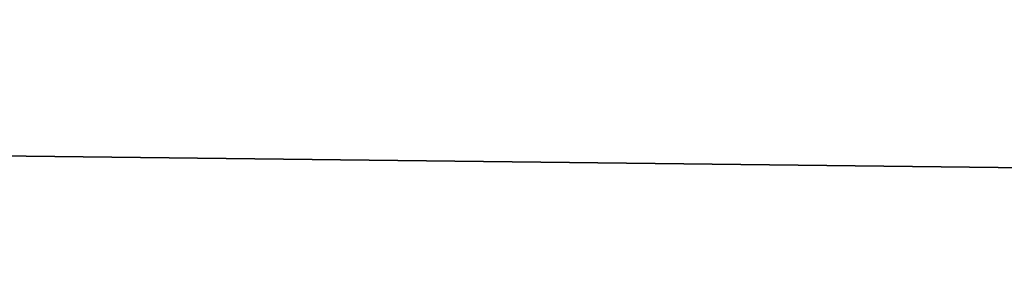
# Model space of a CAD drawing. Header units: millimetres. Extents: x -522 to 188, y -54 to 63.
# Tile 778 of 1056: x -2.54656 to -2.53651, y -36.79742 to -36.79483. Entities that reach past the tile are written whole.
import ezdxf

# ---------------------------------------------------------------- set-up
doc = ezdxf.new("R2010")
doc.units = ezdxf.units.MM
doc.header["$LTSCALE"] = 65.185185
for name, color, linetype in [('1', 7, 'CONTINUOUS'), ('2', 7, 'CONTINUOUS'), ('8', 7, 'CONTINUOUS'), ('9', 7, 'CONTINUOUS')]:
    doc.layers.add(name, color=color, linetype=linetype)

msp = doc.modelspace()

# ---------------------------------------------------------------- linework, layer by layer
at = {"layer": '1', "color": 7, "linetype": 'CONTINUOUS'}
for points in [[(-3.364709, -36.8, -12.557017), (-2.536174, 23, -12.750209), (-2.536229, -36.8, -12.750196), (-3.364709, -36.8, -12.557017)], [(-3.364648, 23, -12.557036), (-2.536174, 23, -12.750209), (-3.364709, -36.8, -12.557017), (-3.364648, 23, -12.557036)]]:
    msp.add_3dface(points, dxfattribs=at)
at = {"layer": '2', "color": 7, "linetype": 'CONTINUOUS'}
for points in [[(-2.536229, -36.8, 12.750196), (-3.364648, 23, 12.557036), (-3.364709, -36.8, 12.557017), (-2.536229, -36.8, 12.750196)], [(-2.536174, 23, 12.750209), (-3.364648, 23, 12.557036), (-2.536229, -36.8, 12.750196), (-2.536174, 23, 12.750209)]]:
    msp.add_3dface(points, dxfattribs=at)
at = {"layer": '8', "color": 3, "linetype": 'CONTINUOUS'}
for points in [[(-2.15, -36.792709, -10.80878), (-2.580785, -36.8, -10.590065), (-2.852325, -36.792709, -10.645021), (-2.15, -36.792709, -10.80878)], [(-2.217845, -36.8, -10.671975), (-2.580785, -36.8, -10.590065), (-2.15, -36.792709, -10.80878), (-2.217845, -36.8, -10.671975)]]:
    msp.add_3dface(points, dxfattribs=at)
at = {"layer": '9', "color": 3, "linetype": 'CONTINUOUS'}
for points in [[(-2.852325, -36.792709, 10.645021), (-2.217845, -36.8, 10.671976), (-2.15, -36.792709, 10.80878), (-2.852325, -36.792709, 10.645021)], [(-2.580784, -36.8, 10.590065), (-2.217845, -36.8, 10.671976), (-2.852325, -36.792709, 10.645021), (-2.580784, -36.8, 10.590065)]]:
    msp.add_3dface(points, dxfattribs=at)

doc.saveas('drawing.dxf')
